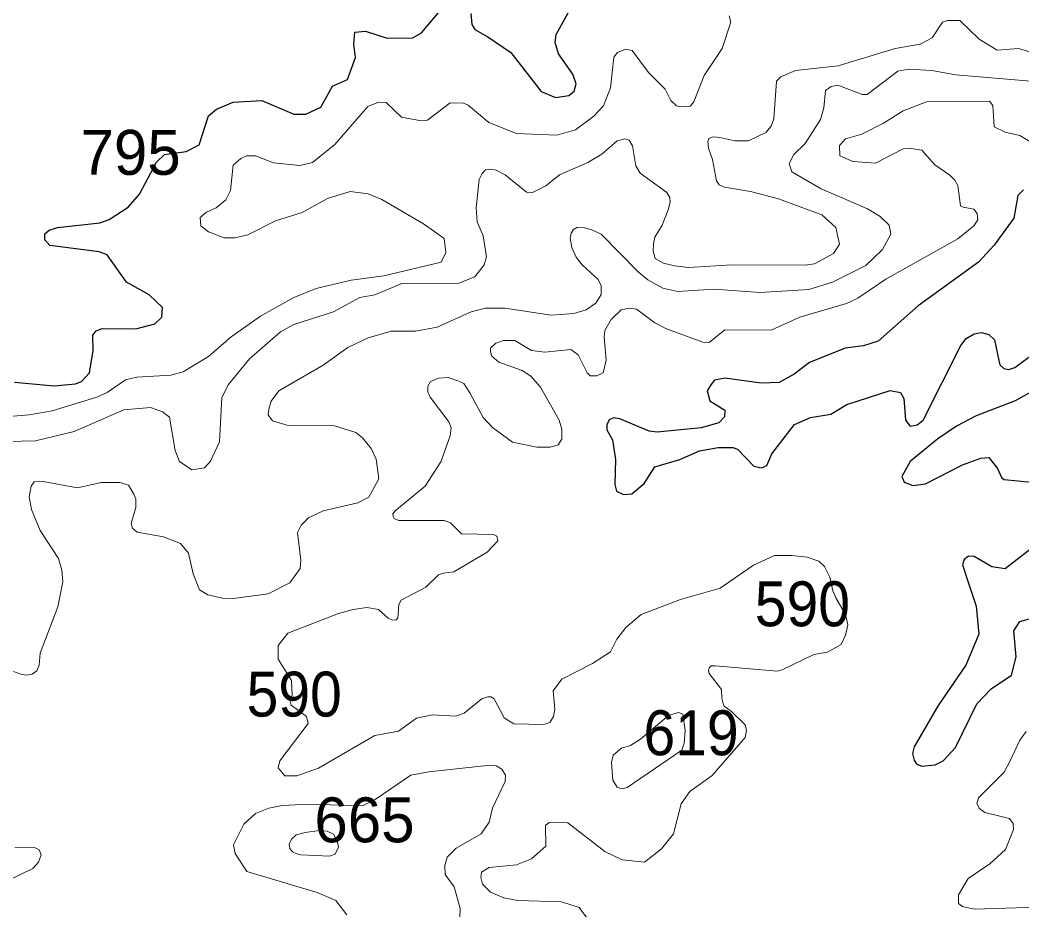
# Model space of a CAD drawing. Extents: x 499.9 to 555.3, y 9281.5 to 9336.8.
# Drawn here: x 546.806 to 550.375, y 9303.351 to 9306.522 of the extents above; entities that cross this region are included whole.
import ezdxf

# ---------------------------------------------------------------- set-up
doc = ezdxf.new("R2010")
doc.units = 0
doc.header["$LTSCALE"] = 0.064
doc.layers.add('1', color=7, linetype='Continuous', lineweight=25)
doc.layers.add('2', color=7, linetype='Continuous', lineweight=13)
doc.layers.add('21', color=7, linetype='Continuous')

msp = doc.modelspace()

# ---------------------------------------------------------------- linework, layer by layer
at = {"layer": '1'}
for points in [[(548.4119, 9306.5452), (548.4154, 9306.5062), (548.4256, 9306.4887), (548.4716, 9306.4628), (548.5536, 9306.4072), (548.6615, 9306.2682), (548.7131, 9306.2461), (548.7601, 9306.2529), (548.7799, 9306.2685), (548.7864, 9306.2951), (548.7753, 9306.3291), (548.7237, 9306.4017), (548.7122, 9306.4429), (548.7157, 9306.4708), (548.7965, 9306.6182)], [(547.0774, 9305.4142), (547.0978, 9305.4227), (547.2178, 9305.4214), (547.2857, 9305.4399), (547.3106, 9305.4636), (547.3127, 9305.498), (547.2661, 9305.5431), (547.185, 9305.5881), (547.1157, 9305.685), (547.0871, 9305.6968), (546.9115, 9305.7188), (546.8937, 9305.739), (546.8936, 9305.76), (546.9095, 9305.7738), (546.9385, 9305.7825), (547.0897, 9305.8), (547.1231, 9305.811), (547.191, 9305.8554), (547.2317, 9305.9017), (547.2919, 9306.0159), (547.3207, 9306.0426), (547.3974, 9306.0544), (547.4434, 9306.0773), (547.4772, 9306.1811), (547.505, 9306.2046), (547.5648, 9306.2296), (547.6673, 9306.2357), (547.7812, 9306.187), (547.8232, 9306.1871), (547.877, 9306.2115), (547.9183, 9306.2867), (547.9723, 9306.3103), (548.0006, 9306.3889), (547.9945, 9306.4366), (547.9982, 9306.4791), (548.0358, 9306.4825), (548.1131, 9306.4574), (548.2052, 9306.4594), (548.2352, 9306.4772), (548.3426, 9306.6052)], [(550.3804, 9305.9176), (550.3602, 9305.8975), (550.3457, 9305.816), (550.2756, 9305.7195), (550.2194, 9305.66), (550.0046, 9305.5034), (549.8621, 9305.3781), (549.8096, 9305.361), (549.7445, 9305.3524), (549.6172, 9305.3013), (549.5637, 9305.2605), (549.5096, 9305.2305), (549.446, 9305.2287), (549.3163, 9305.2459), (549.2791, 9305.2394), (549.2662, 9305.2228), (549.2528, 9305.2005), (549.2632, 9305.1649), (549.3157, 9305.1317), (549.3151, 9305.1086), (549.295, 9305.0869), (549.2315, 9305.0686), (549.0752, 9305.0537), (549.0464, 9305.0574), (548.9422, 9305.1008), (548.9197, 9305.1048), (548.9037, 9305.0976), (548.8954, 9305.0792), (548.8956, 9305.0623), (548.9166, 9305.0268), (548.927, 9304.9564), (548.9241, 9304.8674), (548.9307, 9304.8438), (548.9558, 9304.831), (548.9854, 9304.834), (549.0289, 9304.8707), (549.0665, 9304.9295), (549.1556, 9304.9562), (549.2264, 9304.9866), (549.2924, 9304.9992), (549.3449, 9304.9993), (549.3611, 9304.9925), (549.42, 9304.9318), (549.4467, 9304.9262)], [(547.0028, 9305.2259), (547.0251, 9305.2337), (547.0535, 9305.2654), (547.0665, 9305.3448), (547.0654, 9305.3988), (547.0774, 9305.4142)], [(549.6934, 9305.1172), (549.7507, 9305.1524), (549.9054, 9305.2023), (549.9423, 9305.1946), (549.9542, 9305.1738), (549.9601, 9305.0965), (549.9768, 9305.0746), (550.001, 9305.0798), (550.0224, 9305.0965), (550.1563, 9305.3629), (550.1758, 9305.3879), (550.2039, 9305.4038), (550.2303, 9305.4092), (550.2561, 9305.4022), (550.2764, 9305.3828), (550.2919, 9305.309), (550.2962, 9305.2931), (550.3095, 9305.2799), (550.3275, 9305.2771), (550.3498, 9305.2846), (550.3994, 9305.3208)], [(546.7858, 9305.2317), (546.9273, 9305.2192), (547.0028, 9305.2259)], [(550.4278, 9305.2081), (550.35, 9305.165), (550.212, 9305.1117), (550.1413, 9305.0746), (550.0747, 9305.0297), (549.9766, 9304.949), (549.9464, 9304.8952), (549.9555, 9304.8756), (549.9856, 9304.8633), (550.0308, 9304.8689), (550.163, 9304.9375), (550.2282, 9304.9609), (550.2564, 9304.9627), (550.2877, 9304.9246), (550.3021, 9304.8922), (550.3115, 9304.8849), (550.4082, 9304.8759)], [(549.4467, 9304.9262), (549.4653, 9304.9346), (549.4832, 9304.9762), (549.5646, 9305.0809), (549.6217, 9305.106), (549.6934, 9305.1172)], [(550.4478, 9304.6696), (550.3148, 9304.567), (550.2673, 9304.5731), (550.2039, 9304.611), (550.1844, 9304.612), (550.1692, 9304.6003), (550.1632, 9304.5813), (550.1857, 9304.5119), (550.2116, 9304.4336), (550.2207, 9304.3334), (550.1743, 9304.2237), (550.0762, 9304.0795), (549.9907, 9303.9323), (549.9849, 9303.9078), (549.991, 9303.8845), (549.9991, 9303.8716), (550.0166, 9303.8633), (550.065, 9303.868), (550.0935, 9303.8821), (550.1382, 9303.9301), (550.2137, 9304.0849), (550.2648, 9304.1389), (550.3369, 9304.188), (550.3545, 9304.2531), (550.3459, 9304.3459), (550.3672, 9304.3789), (550.4687, 9304.4075)]]:
    msp.add_lwpolyline(points, dxfattribs=at)
at = {"layer": '2'}
for points in [[(546.5932, 9305.0949), (546.8383, 9305.1156), (546.9206, 9305.1298), (547.0794, 9305.1785), (547.1159, 9305.1953), (547.1814, 9305.2402), (547.2218, 9305.2493), (547.3433, 9305.2571), (547.3865, 9305.2686), (547.4765, 9305.3237), (547.5575, 9305.3931), (547.6618, 9305.4668), (547.7781, 9305.5326), (547.8601, 9305.5657), (547.9849, 9305.5947), (548.102, 9305.6105), (548.3055, 9305.6593), (548.3221, 9305.6934), (548.316, 9305.7438), (548.2426, 9305.7963), (548.0939, 9305.8823), (548.0462, 9305.9031), (547.9817, 9305.9113), (547.9007, 9305.8869), (547.8105, 9305.837), (547.7151, 9305.8066), (547.617, 9305.7566), (547.5704, 9305.746), (547.5331, 9305.7461), (547.4764, 9305.768), (547.4502, 9305.7895), (547.4474, 9305.819), (547.4693, 9305.8381), (547.5048, 9305.8531), (547.539, 9305.8813), (547.555, 9305.9147), (547.5648, 9306.0046), (547.5924, 9306.0295), (547.6126, 9306.0385), (547.6442, 9306.0385), (547.7081, 9306.0134), (547.8027, 9306.0038), (547.8472, 9306.0149), (547.9266, 9306.0791), (548.0451, 9306.2148), (548.082, 9306.2297), (548.1094, 9306.229), (548.1649, 9306.1759), (548.2281, 9306.1644), (548.2572, 9306.1655), (548.3383, 9306.2278), (548.3852, 9306.2265), (548.4024, 9306.2195), (548.4752, 9306.1567), (548.5738, 9306.1184), (548.7178, 9306.1122), (548.7844, 9306.1315), (548.8492, 9306.1793), (548.884, 9306.2172), (548.9095, 9306.2808), (548.9207, 9306.3899), (548.9343, 9306.4065), (548.9627, 9306.4183), (548.9856, 9306.4142), (549.0448, 9306.3354), (549.1037, 9306.2758), (549.1235, 9306.2355), (549.1439, 9306.2172), (549.1573, 9306.2127), (549.193, 9306.2153), (549.2059, 9306.2305), (549.242, 9306.3245), (549.3062, 9306.4215), (549.3373, 9306.5154), (549.3311, 9306.5379)], [(550.0911, 9306.5146), (550.0553, 9306.4592), (550.0125, 9306.4368), (549.9227, 9306.4204), (549.7197, 9306.3587), (549.5678, 9306.3427), (549.5156, 9306.3199), (549.4999, 9306.3044), (549.4906, 9306.17), (549.4809, 9306.1439), (549.4619, 9306.1217), (549.4006, 9306.0914), (549.3513, 9306.0913), (549.2988, 9306.1039), (549.2748, 9306.1061), (549.2587, 9306.1003), (549.2553, 9306.0884), (549.2583, 9306.0658), (549.2726, 9306.0252), (549.2862, 9305.9492), (549.2956, 9305.9351), (549.3147, 9305.9273), (549.4078, 9305.9114), (549.5078, 9305.8849), (549.6623, 9305.8285), (549.7119, 9305.7828), (549.7245, 9305.7234), (549.7036, 9305.6908), (549.6359, 9305.6539), (549.6027, 9305.6491), (549.3417, 9305.6504), (549.1874, 9305.6409), (549.1365, 9305.6459), (549.0974, 9305.6563), (549.0675, 9305.6729), (549.0614, 9305.6986), (549.0619, 9305.7243), (549.0667, 9305.7487), (549.0929, 9305.7912), (549.1142, 9305.8459), (549.1209, 9305.8728), (549.1208, 9305.8905), (549.1099, 9305.9076), (549.0146, 9305.9772), (548.9995, 9306.0032), (548.9874, 9306.0737), (548.9755, 9306.0941), (548.9597, 9306.0994), (548.933, 9306.0922), (548.8777, 9306.0441), (548.8277, 9306.0146), (548.7274, 9305.9706), (548.6781, 9305.9318), (548.6305, 9305.9083), (548.6095, 9305.9084), (548.5339, 9305.9702), (548.5016, 9305.9875), (548.4823, 9305.9906), (548.4638, 9305.988), (548.4521, 9305.976), (548.4414, 9305.9541), (548.4306, 9305.8533), (548.4339, 9305.8033), (548.4557, 9305.7531), (548.4671, 9305.6781), (548.4586, 9305.6498), (548.4254, 9305.6074), (548.3682, 9305.585), (548.1651, 9305.5831), (548.069, 9305.5434), (548.0161, 9305.5338), (547.9219, 9305.4822), (547.7814, 9305.4368), (547.7335, 9305.4117), (547.6226, 9305.3152), (547.5486, 9305.2237), (547.5247, 9305.1775), (547.5163, 9305.0187), (547.4835, 9304.9502), (547.4628, 9304.9265), (547.418, 9304.9197), (547.3739, 9304.9487), (547.3579, 9304.9884), (547.3384, 9305.1075), (547.3131, 9305.1266), (547.2701, 9305.1411), (547.1757, 9305.1328), (546.9989, 9305.0554), (546.861, 9305.0229), (546.7602, 9305.0201)], [(550.3628, 9306.4207), (550.2864, 9306.4146), (550.2217, 9306.4537), (550.1531, 9306.5204), (550.1089, 9306.521), (550.0911, 9306.5146)], [(550.5163, 9306.3745), (550.3628, 9306.4207)], [(546.8565, 9304.8769), (546.8885, 9304.8782), (547.0102, 9304.8548), (547.0944, 9304.8737), (547.162, 9304.8737), (547.1916, 9304.8641), (547.2114, 9304.8327), (547.2176, 9304.8156), (547.218, 9304.7855), (547.202, 9304.7286), (547.2059, 9304.7116), (547.2234, 9304.697), (547.3172, 9304.6808), (547.3773, 9304.6566), (547.4053, 9304.6221), (547.4218, 9304.5483), (547.4445, 9304.4915), (547.4748, 9304.4741), (547.5266, 9304.4614), (547.5665, 9304.4602), (547.6896, 9304.4778), (547.7661, 9304.5169), (547.803, 9304.5676), (547.8064, 9304.5969), (547.7942, 9304.6964), (547.8072, 9304.7215), (547.8329, 9304.7486), (547.8855, 9304.7731), (548.0086, 9304.8016), (548.0484, 9304.8218), (548.0834, 9304.8872), (548.0738, 9304.9569), (548.056, 9304.9957), (548.0252, 9305.0338), (548.0023, 9305.0518), (547.9252, 9305.0756), (547.7607, 9305.0773), (547.7044, 9305.094), (547.6895, 9305.1149), (547.6915, 9305.1361), (547.7007, 9305.1638), (547.7278, 9305.2003), (547.8856, 9305.2924), (547.9733, 9305.3559), (548.0455, 9305.3894), (548.1274, 9305.413), (548.2142, 9305.4136), (548.292, 9305.4272), (548.4123, 9305.483), (548.4632, 9305.496), (548.5324, 9305.496), (548.6979, 9305.4706), (548.7789, 9305.4767), (548.8227, 9305.4901), (548.8571, 9305.5131), (548.8757, 9305.5447), (548.8762, 9305.5756), (548.8654, 9305.5977), (548.8083, 9305.6501), (548.7872, 9305.6778), (548.7706, 9305.7115), (548.7651, 9305.7453), (548.7693, 9305.7631), (548.7776, 9305.7755), (548.7913, 9305.7837), (548.8165, 9305.7822), (548.842, 9305.7752), (548.8756, 9305.7589), (549.007, 9305.6245), (549.0419, 9305.5959), (549.0959, 9305.5662), (549.1491, 9305.5552), (549.2765, 9305.5627), (549.4421, 9305.5518), (549.6155, 9305.5616), (549.6999, 9305.5881), (549.8184, 9305.6479), (549.8781, 9305.7045), (549.9071, 9305.7596), (549.902, 9305.791), (549.8693, 9305.8221), (549.824, 9305.8497), (549.6592, 9305.9209), (549.5544, 9305.9816), (549.5448, 9306.01), (549.5612, 9306.0422), (549.6024, 9306.0824), (549.6567, 9306.1676), (549.6685, 9306.2099), (549.6753, 9306.271), (549.6952, 9306.2853), (549.7191, 9306.29), (549.8049, 9306.2572), (549.8231, 9306.2571), (549.933, 9306.3401)], [(549.933, 9306.3401), (549.9712, 9306.3474), (550.0532, 9306.3428), (550.1385, 9306.3267), (550.518, 9306.2951), (550.6543, 9306.3012)], [(550.203, 9305.7885), (550.2175, 9305.8109), (550.2146, 9305.833), (550.2037, 9305.8485), (550.1647, 9305.8557), (550.1562, 9305.8608), (550.1462, 9305.9329), (550.1353, 9305.952), (550.1181, 9305.9696), (550.0641, 9306.0065), (550.0178, 9306.0588), (549.9745, 9306.0657), (549.9512, 9306.063), (549.8534, 9306.012), (549.7724, 9306.0179), (549.7261, 9306.038), (549.7241, 9306.0755), (549.7463, 9306.0986), (549.8042, 9306.1159), (549.8813, 9306.1546), (549.9515, 9306.1991), (550.0341, 9306.231), (550.2585, 9306.2329), (550.2703, 9306.2175), (550.2756, 9306.1423), (550.3142, 9306.123), (550.3666, 9306.1114), (550.4086, 9306.0864)], [(549.5836, 9305.4629), (549.7501, 9305.5127), (549.7904, 9305.5315), (549.8894, 9305.5991), (550.1462, 9305.7428), (550.203, 9305.7885)], [(547.8682, 9303.856), (547.7914, 9303.8283), (547.7489, 9303.8288), (547.7247, 9303.8578), (547.7305, 9303.8822), (547.8318, 9304.0151), (547.8265, 9304.0401), (547.7716, 9304.0803), (547.7672, 9304.1001), (547.7747, 9304.1149), (547.773, 9304.1685), (547.7254, 9304.2446), (547.7256, 9304.2932), (547.7601, 9304.3368), (547.9401, 9304.4078), (547.9921, 9304.4217), (548.0405, 9304.4288), (548.0828, 9304.4216), (548.117, 9304.3901), (548.1324, 9304.3838), (548.1452, 9304.3842), (548.1509, 9304.3907), (548.1555, 9304.4398), (548.1631, 9304.4542), (548.2515, 9304.501), (548.2965, 9304.5453), (548.3132, 9304.5513), (548.351, 9304.5556), (548.4693, 9304.626), (548.5077, 9304.6658), (548.5045, 9304.6827), (548.4923, 9304.6892), (548.3782, 9304.6911), (548.3395, 9304.7302), (548.3159, 9304.7383), (548.1554, 9304.7384), (548.1385, 9304.746), (548.1343, 9304.7525), (548.134, 9304.762), (548.1417, 9304.7728), (548.2491, 9304.861), (548.3051, 9304.9477), (548.3377, 9305.0406), (548.3412, 9305.0694), (548.3333, 9305.0902), (548.2663, 9305.1778), (548.2579, 9305.1976), (548.2582, 9305.2174), (548.2678, 9305.2341), (548.2962, 9305.2458), (548.3303, 9305.2481), (548.3651, 9305.237), (548.3859, 9305.2268), (548.4082, 9305.1941), (548.455, 9305.1056), (548.4889, 9305.07), (548.5599, 9305.0176), (548.647, 9304.9995), (548.6939, 9304.9995), (548.7226, 9305.0089), (548.736, 9305.0291), (548.7359, 9305.0645), (548.7257, 9305.0963), (548.6601, 9305.2136), (548.6252, 9305.2535), (548.5943, 9305.2739), (548.5109, 9305.3032), (548.4859, 9305.3247), (548.4809, 9305.34), (548.4816, 9305.3532), (548.501, 9305.3709), (548.5282, 9305.3808), (548.5682, 9305.3797), (548.628, 9305.3451), (548.6756, 9305.3385), (548.7678, 9305.3477), (548.7933, 9305.3297), (548.8255, 9305.2649), (548.8365, 9305.2545), (548.8604, 9305.2541), (548.8829, 9305.2656), (548.8935, 9305.3098), (548.8858, 9305.3918), (548.8892, 9305.4164), (548.9116, 9305.4547), (548.9471, 9305.4896), (548.9749, 9305.4953), (549.0019, 9305.4925), (549.0672, 9305.4435), (549.1086, 9305.4213), (549.2384, 9305.3739), (549.2598, 9305.3735), (549.3162, 9305.418), (549.4818, 9305.4165), (549.5836, 9305.4629)], [(546.9421, 9304.6038), (546.8779, 9304.7035), (546.8463, 9304.7782), (546.8376, 9304.8236), (546.8457, 9304.8616), (546.8565, 9304.8769)], [(548.8279, 9303.3177), (548.797, 9303.3595), (548.7349, 9303.3802), (548.5794, 9303.3842), (548.5285, 9303.3939), (548.4818, 9303.4135), (548.4528, 9303.4421), (548.4467, 9303.4661), (548.45, 9303.4856), (548.4768, 9303.5016), (548.5738, 9303.5115), (548.6276, 9303.5326), (548.6785, 9303.5784), (548.6775, 9303.6521), (548.6906, 9303.6625), (548.7566, 9303.6615), (548.8888, 9303.5588), (548.9507, 9303.5297), (549.0305, 9303.521), (549.091, 9303.5687), (549.1336, 9303.6223), (549.1611, 9303.7286), (549.1915, 9303.7728), (549.2707, 9303.8302), (549.3892, 9303.9655), (549.3933, 9303.9898), (549.3891, 9304.0102), (549.3397, 9304.0574), (549.3142, 9304.0771), (549.3101, 9304.087), (549.3058, 9304.1059), (549.3041, 9304.136), (549.26, 9304.194), (549.258, 9304.2038), (549.2606, 9304.2136), (549.2692, 9304.2203), (549.2813, 9304.2207), (549.5025, 9304.2023), (549.5209, 9304.2065), (549.6331, 9304.2607), (549.6815, 9304.2691), (549.7307, 9304.2968), (549.7466, 9304.3295), (549.7541, 9304.3669), (549.7466, 9304.4042), (549.711, 9304.4634), (549.7011, 9304.4879), (549.6905, 9304.537), (549.6713, 9304.5743), (549.6506, 9304.5941), (549.6097, 9304.6078), (549.555, 9304.6142), (549.493, 9304.614), (549.4189, 9304.5799), (549.3001, 9304.497), (549.1581, 9304.4573), (549.0178, 9304.4042), (548.9641, 9304.3575), (548.9319, 9304.3163), (548.9089, 9304.2701), (548.8448, 9304.2289), (548.7359, 9304.1728), (548.7045, 9304.1313), (548.7104, 9304.066), (548.7061, 9304.0398), (548.6932, 9304.0186), (548.6718, 9304.0112), (548.5643, 9304.0146), (548.5306, 9304.0357), (548.494, 9304.103), (548.4827, 9304.1103), (548.4715, 9304.1103), (548.4509, 9304.1035), (548.3875, 9304.0519), (548.3565, 9304.0415)], [(546.7827, 9304.2004), (546.8089, 9304.191), (546.8284, 9304.1879), (546.8483, 9304.1914), (546.8654, 9304.2033), (546.8735, 9304.2232), (546.8774, 9304.2657), (546.9406, 9304.4306), (546.9582, 9304.5197), (546.955, 9304.5618), (546.9421, 9304.6038)], [(548.3565, 9304.0415), (548.2747, 9304.046), (548.2174, 9304.0348), (548.1542, 9303.9878), (548.0692, 9303.972), (547.8682, 9303.856)], [(550.389, 9303.9871), (550.3669, 9303.9562), (550.3324, 9303.8827), (550.3111, 9303.8422), (550.2197, 9303.7499), (550.2135, 9303.73), (550.2228, 9303.7121), (550.2424, 9303.6975), (550.3306, 9303.6766), (550.3434, 9303.6592), (550.3448, 9303.6371), (550.316, 9303.5657), (550.2597, 9303.5154), (550.1829, 9303.4626), (550.1491, 9303.4044), (550.1483, 9303.3731), (550.163, 9303.3632), (550.2043, 9303.3539), (550.4677, 9303.3615)], [(548.3728, 9303.325), (548.3731, 9303.3554), (548.3523, 9303.4331), (548.32, 9303.4769), (548.3185, 9303.5092), (548.3269, 9303.5391), (548.3596, 9303.5712), (548.4488, 9303.6224), (548.4762, 9303.6635), (548.4885, 9303.7137), (548.5341, 9303.8089), (548.5346, 9303.8309), (548.5216, 9303.8524), (548.502, 9303.8643), (548.48, 9303.8662), (548.2621, 9303.8428), (548.1972, 9303.8313), (548.0708, 9303.7438), (548.0255, 9303.7215), (547.8346, 9303.7278), (547.7398, 9303.723), (547.6914, 9303.7131), (547.6444, 9303.6941), (547.6028, 9303.6559), (547.5666, 9303.5829), (547.5716, 9303.552), (547.6133, 9303.4873), (547.8636, 9303.4133), (547.9307, 9303.3838), (547.9696, 9303.3328)], [(546.7868, 9303.5719), (546.8572, 9303.5732), (546.8742, 9303.5649), (546.8806, 9303.5468), (546.8711, 9303.5211), (546.8516, 9303.4988), (546.7658, 9303.4573)]]:
    msp.add_lwpolyline(points, dxfattribs=at)
for points in [[(549.1625, 9303.9205), (549.1713, 9303.9457), (549.1744, 9303.9908), (549.167, 9304.048), (549.151, 9304.0546), (549.115, 9304.0439), (549.0152, 9303.9598), (548.9798, 9303.9372), (548.9487, 9303.9276), (548.9179, 9303.9026), (548.913, 9303.8765), (548.9174, 9303.8127), (548.9321, 9303.7887), (548.9489, 9303.7821), (548.9685, 9303.7871)], [(547.8057, 9303.5468), (547.908, 9303.5424), (547.9286, 9303.5493), (547.9406, 9303.5742), (547.9362, 9303.5936), (547.9221, 9303.6209), (547.9001, 9303.6315), (547.8727, 9303.6333), (547.8215, 9303.6271), (547.7889, 9303.6183), (547.7721, 9303.6033), (547.7642, 9303.5848), (547.7668, 9303.5698), (547.7757, 9303.5583), (547.7915, 9303.5512)]]:
    msp.add_lwpolyline(points, close=True, dxfattribs=at)

# ---------------------------------------------------------------- texts
at = {"layer": '21'}
for s, p in [('795', (547.0209, 9305.9708)), ('665', (547.8541, 9303.5918))]:
    msp.add_text(s, height=0.16, dxfattribs=at).set_placement(p)
at = {"layer": '21', "width": 0.95}
for s, p in [('590', (549.4228, 9304.3618)), ('590', (547.6127, 9304.04)), ('619', (549.0263, 9303.9021))]:
    msp.add_text(s, height=0.16, dxfattribs=at).set_placement(p)

doc.saveas('drawing.dxf')
